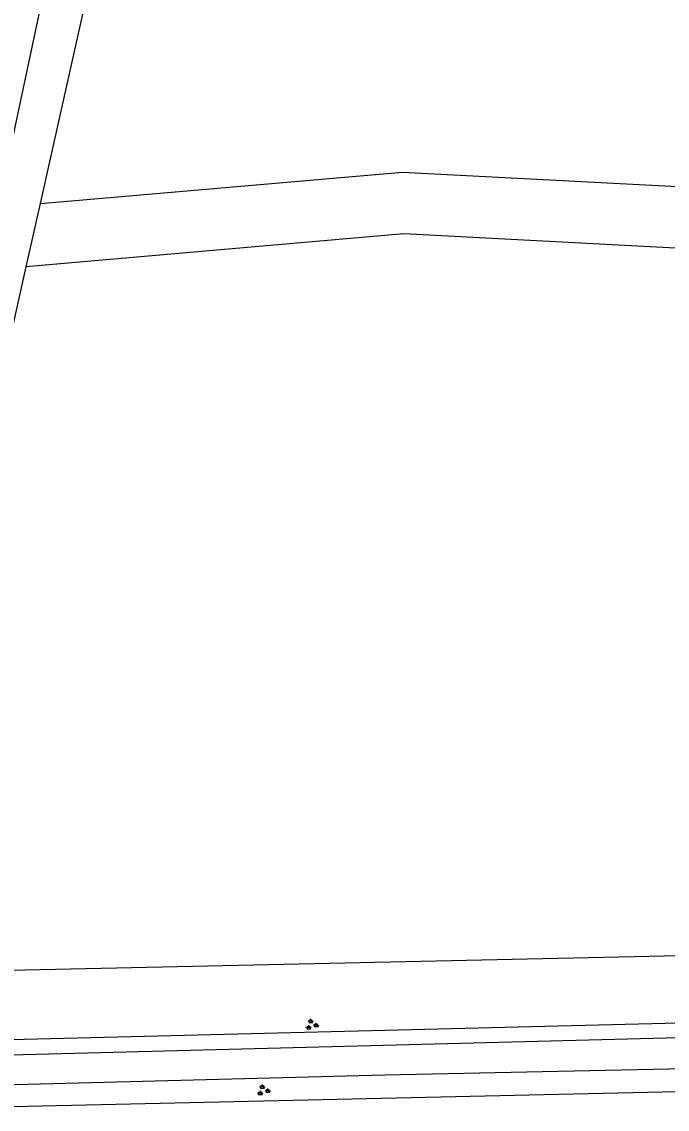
# Model space of a CAD drawing. Extents: x 128999 to 131010, y 395498 to 399007.
# Drawn here: x 129402.2 to 129444.1, y 396109.4 to 396180 of the extents above; entities that cross this region are included whole.
import ezdxf

# ---------------------------------------------------------------- set-up
doc = ezdxf.new("R2010")
doc.units = 0
for name, color, linetype in [('gg-knt-onverhard', 7, 'Continuous'), ('gg-knt-verharding', 7, 'Continuous'), ('gt-grn-groengrens', 7, 'Continuous'), ('gt-grn-groengrens NZ', 7, 'Continuous'), ('gt-symb-groenvak', 7, 'Continuous')]:
    doc.layers.add(name, color=color, linetype=linetype)

# ---------------------------------------------------------------- blocks, each defined once
blk = doc.blocks.new('gt0-GRVAK')
at = {"layer": 'gt-symb-groenvak'}
for p, q in [((-0.11, 0.189), (-0.228, 0.24)), ((-0.182, 0.153), (0.088, 0.153)), ((-0.091, 0.211), (-0.156, 0.322)), ((-0.047, 0.214), (-0.047, 0.393)), ((-0.004, 0.211), (0.061, 0.322)), ((0.015, 0.189), (0.133, 0.24)), ((0.262, -0.052), (0.197, 0.059)), ((0.305, -0.049), (0.305, 0.13)), ((0.349, -0.052), (0.414, 0.059)), ((-0.245, -0.228), (-0.363, -0.177)), ((-0.318, -0.264), (-0.047, -0.264)), ((-0.226, -0.206), (-0.291, -0.095)), ((-0.183, -0.203), (-0.183, -0.024)), ((-0.139, -0.206), (-0.074, -0.095)), ((-0.12, -0.228), (-0.002, -0.177)), ((0.243, -0.074), (0.125, -0.023)), ((0.17, -0.11), (0.441, -0.11)), ((0.368, -0.074), (0.486, -0.023))]:
    blk.add_line(p, q, dxfattribs=at)

msp = doc.modelspace()

# ---------------------------------------------------------------- linework, layer by layer
at = {"layer": 'gg-knt-onverhard'}
for p, q in [((129402.529, 396164.071), (129403.444, 396168.165)), ((129398.91, 396147.88), (129402.529, 396164.071))]:
    msp.add_line(p, q, dxfattribs=at)
for points in [[(129408.206, 396225.563), (129412.9, 396225.414), (129400.666, 396167.924)], [(129403.444, 396168.165), (129416.215, 396225.309), (129446.547, 396221.613), (129446.178, 396219.97), (129445.633, 396217.01), (129445.372, 396215.024), (129445.17, 396212.544), (129445.107, 396210.546), (129445.146, 396206.306), (129445.384, 396201.907), (129445.606, 396199.198), (129445.833, 396197.208), (129446.128, 396195.227), (129446.508, 396193.262), (129447.075, 396191.011), (129447.995, 396188.156), (129450.508, 396181.6), (129451.136, 396179.705), (129451.484, 396178.434), (129451.91, 396176.479), (129452.354, 396173.505), (129452.571, 396171.22), (129452.684, 396169.371)]]:
    msp.add_lwpolyline(points, dxfattribs=at)
at = {"layer": 'gg-knt-verharding'}
for p, q in [((129391.817, 396112.725), (129448.113, 396114.188)), ((129393.28, 396109.44), (129447.071, 396110.64))]:
    msp.add_line(p, q, dxfattribs=at)
msp.add_lwpolyline([(129448.268, 396112.136), (129425.777, 396111.656), (129391.86, 396110.77)], dxfattribs=at)
at = {"layer": 'gt-grn-groengrens'}
for points in [[(129403.444, 396168.165), (129426.925, 396170.207), (129450.132, 396168.986), (129452.684, 396169.371)], [(129452.875, 396165.355), (129450.327, 396164.97), (129426.993, 396166.198), (129402.529, 396164.071)], [(129450.803, 396119.509), (129397.485, 396118.35), (129392.221, 396118.217)]]:
    msp.add_lwpolyline(points, dxfattribs=at)
at = {"layer": 'gt-grn-groengrens NZ'}
msp.add_line((129391.795, 396113.725), (129448.064, 396115.129), dxfattribs=at)

# ---------------------------------------------------------------- block references
at = {"layer": 'gt-symb-groenvak'}
for p in [(129421.024, 396114.92), (129417.886, 396110.662)]:
    msp.add_blockref('gt0-GRVAK', p, dxfattribs=at)

doc.saveas('drawing.dxf')
